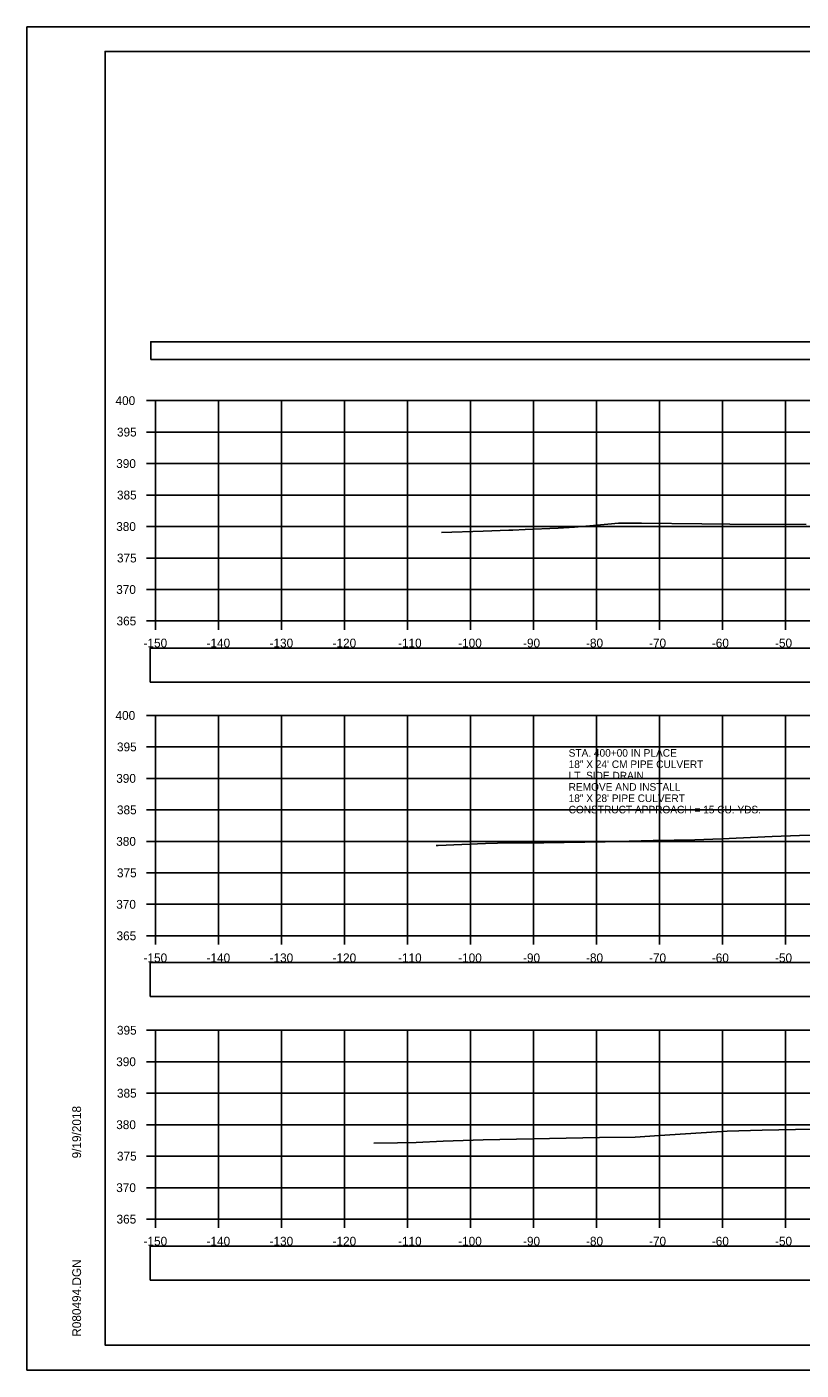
# Model space of a CAD drawing. Extents: x 1376273 to 1384221, y 378927 to 384592.
# Drawn here: x 1382720.8 to 1382843.7, y 380538.5 to 380751.8 of the extents above; entities that cross this region are included whole.
import ezdxf

# ---------------------------------------------------------------- set-up
doc = ezdxf.new("R2010")
doc.units = 0
for name, color, linetype in [('R_Axis', 7, 'Continuous'), ('R_Axis Annot', 7, 'Continuous'), ('R_Border', 7, 'Continuous'), ('R_Drive', 7, 'Continuous'), ('R_Exist Surface', 7, 'Continuous'), ('R_Grid', 7, 'Continuous'), ('R_No Plot', 7, 'Continuous')]:
    doc.layers.add(name, color=color, linetype=linetype)

msp = doc.modelspace()

# ---------------------------------------------------------------- linework, layer by layer
at = {"layer": 'R_Axis'}
for p, q in [((1382739.82, 380692.49), (1382741.22, 380692.49)), ((1382741.22, 380657.49), (1382741.22, 380692.49)), ((1382739.82, 380687.49), (1382741.22, 380687.49)), ((1382739.82, 380682.49), (1382741.22, 380682.49)), ((1382739.82, 380677.49), (1382741.22, 380677.49)), ((1382739.82, 380672.49), (1382741.22, 380672.49)), ((1382739.82, 380667.49), (1382741.22, 380667.49)), ((1382739.82, 380662.49), (1382741.22, 380662.49)), ((1382739.82, 380657.49), (1382741.22, 380657.49)), ((1382741.22, 380657.49), (1383041.22, 380657.49)), ((1382741.22, 380656.09), (1382741.22, 380657.49)), ((1382751.22, 380656.09), (1382751.22, 380657.49)), ((1382761.22, 380656.09), (1382761.22, 380657.49)), ((1382771.22, 380656.09), (1382771.22, 380657.49)), ((1382781.22, 380656.09), (1382781.22, 380657.49)), ((1382791.22, 380656.09), (1382791.22, 380657.49)), ((1382801.22, 380656.09), (1382801.22, 380657.49)), ((1382811.22, 380656.09), (1382811.22, 380657.49)), ((1382821.22, 380656.09), (1382821.22, 380657.49)), ((1382831.22, 380656.09), (1382831.22, 380657.49)), ((1382841.22, 380656.09), (1382841.22, 380657.49)), ((1382739.82, 380642.49), (1382741.22, 380642.49)), ((1382741.22, 380607.49), (1382741.22, 380642.49)), ((1382739.82, 380637.49), (1382741.22, 380637.49)), ((1382739.82, 380632.49), (1382741.22, 380632.49)), ((1382739.82, 380627.49), (1382741.22, 380627.49)), ((1382739.82, 380622.49), (1382741.22, 380622.49)), ((1382739.82, 380617.49), (1382741.22, 380617.49)), ((1382739.82, 380612.49), (1382741.22, 380612.49)), ((1382739.82, 380607.49), (1382741.22, 380607.49)), ((1382741.22, 380607.49), (1383041.22, 380607.49)), ((1382741.22, 380606.09), (1382741.22, 380607.49)), ((1382751.22, 380606.09), (1382751.22, 380607.49)), ((1382761.22, 380606.09), (1382761.22, 380607.49)), ((1382771.22, 380606.09), (1382771.22, 380607.49)), ((1382781.22, 380606.09), (1382781.22, 380607.49)), ((1382791.22, 380606.09), (1382791.22, 380607.49)), ((1382801.22, 380606.09), (1382801.22, 380607.49)), ((1382811.22, 380606.09), (1382811.22, 380607.49)), ((1382821.22, 380606.09), (1382821.22, 380607.49)), ((1382831.22, 380606.09), (1382831.22, 380607.49)), ((1382841.22, 380606.09), (1382841.22, 380607.49)), ((1382739.82, 380592.49), (1382741.22, 380592.49)), ((1382741.22, 380562.49), (1382741.22, 380592.49)), ((1382739.82, 380587.49), (1382741.22, 380587.49)), ((1382739.82, 380582.49), (1382741.22, 380582.49)), ((1382739.82, 380577.49), (1382741.22, 380577.49)), ((1382739.82, 380572.49), (1382741.22, 380572.49)), ((1382739.82, 380567.49), (1382741.22, 380567.49)), ((1382739.82, 380562.49), (1382741.22, 380562.49)), ((1382741.22, 380562.49), (1383041.22, 380562.49)), ((1382741.22, 380561.09), (1382741.22, 380562.49)), ((1382751.22, 380561.09), (1382751.22, 380562.49)), ((1382761.22, 380561.09), (1382761.22, 380562.49)), ((1382771.22, 380561.09), (1382771.22, 380562.49)), ((1382781.22, 380561.09), (1382781.22, 380562.49)), ((1382791.22, 380561.09), (1382791.22, 380562.49)), ((1382801.22, 380561.09), (1382801.22, 380562.49)), ((1382811.22, 380561.09), (1382811.22, 380562.49)), ((1382821.22, 380561.09), (1382821.22, 380562.49)), ((1382831.22, 380561.09), (1382831.22, 380562.49)), ((1382841.22, 380561.09), (1382841.22, 380562.49))]:
    msp.add_line(p, q, dxfattribs=at)
at = {"layer": 'R_Axis Annot'}
for points in [[(1382740.47, 380699.03), (1383042.27, 380699.03), (1383042.27, 380701.85), (1382740.47, 380701.85)], [(1382740.37, 380647.78), (1383042.06, 380647.78), (1383042.06, 380653.19), (1382740.37, 380653.19)], [(1382740.37, 380597.85), (1383042.06, 380597.85), (1383042.06, 380603.26), (1382740.37, 380603.26)], [(1382740.37, 380552.81), (1383042.06, 380552.81), (1383042.06, 380558.22), (1382740.37, 380558.22)]]:
    msp.add_lwpolyline(points, close=True, dxfattribs=at)
at = {"layer": 'R_Border'}
for p, q in [((1382733.22, 380747.95), (1383049.4, 380747.95)), ((1382733.22, 380542.49), (1382733.22, 380747.95)), ((1382733.22, 380542.49), (1382733.22, 380542.49)), ((1383049.4, 380542.49), (1382733.22, 380542.49))]:
    msp.add_line(p, q, dxfattribs=at)
at = {"layer": 'R_Exist Surface'}
for points in [[(1382786.62, 380671.54), (1382793.23, 380671.76), (1382797.31, 380671.92), (1382797.95, 380671.94), (1382799.91, 380672.03), (1382805.15, 380672.24), (1382807.72, 380672.41), (1382810.73, 380672.67), (1382814.71, 380673.04), (1382818.37, 380673.02), (1382827.95, 380672.92), (1382832.38, 380672.89), (1382844.48, 380672.82)], [(1382785.78, 380621.84), (1382786.1, 380621.83), (1382793.59, 380622.16), (1382795.52, 380622.19), (1382802.87, 380622.27), (1382812.59, 380622.43), (1382820.22, 380622.63), (1382826.82, 380622.76), (1382831.14, 380622.9), (1382839.11, 380623.27), (1382843.42, 380623.42), (1382856.2, 380623.72)], [(1382775.9, 380574.58), (1382779.63, 380574.59), (1382782.58, 380574.69), (1382786.88, 380574.85), (1382793.25, 380575.1), (1382811.7, 380575.44), (1382817.36, 380575.53), (1382821.2, 380575.79), (1382831.94, 380576.45), (1382837.52, 380576.63), (1382850.72, 380576.87)]]:
    msp.add_lwpolyline(points, dxfattribs=at)
at = {"layer": 'R_Grid'}
for p, q in [((1382741.22, 380692.49), (1383041.22, 380692.49)), ((1382741.22, 380657.49), (1382741.22, 380692.49)), ((1382751.22, 380657.49), (1382751.22, 380692.49)), ((1382761.22, 380657.49), (1382761.22, 380692.49)), ((1382771.22, 380657.49), (1382771.22, 380692.49)), ((1382781.22, 380657.49), (1382781.22, 380692.49)), ((1382791.22, 380657.49), (1382791.22, 380692.49)), ((1382801.22, 380657.49), (1382801.22, 380692.49)), ((1382811.22, 380657.49), (1382811.22, 380692.49)), ((1382821.22, 380657.49), (1382821.22, 380692.49)), ((1382831.22, 380657.49), (1382831.22, 380692.49)), ((1382841.22, 380657.49), (1382841.22, 380692.49)), ((1382741.22, 380687.49), (1383041.22, 380687.49)), ((1382741.22, 380682.49), (1383041.22, 380682.49)), ((1382741.22, 380677.49), (1383041.22, 380677.49)), ((1382741.22, 380672.49), (1383041.22, 380672.49)), ((1382741.22, 380667.49), (1383041.22, 380667.49)), ((1382741.22, 380662.49), (1383041.22, 380662.49)), ((1382741.22, 380657.49), (1383041.22, 380657.49)), ((1382741.22, 380642.49), (1383041.22, 380642.49)), ((1382741.22, 380607.49), (1382741.22, 380642.49)), ((1382751.22, 380607.49), (1382751.22, 380642.49)), ((1382761.22, 380607.49), (1382761.22, 380642.49)), ((1382771.22, 380607.49), (1382771.22, 380642.49)), ((1382781.22, 380607.49), (1382781.22, 380642.49)), ((1382791.22, 380607.49), (1382791.22, 380642.49)), ((1382801.22, 380607.49), (1382801.22, 380642.49)), ((1382811.22, 380607.49), (1382811.22, 380642.49)), ((1382821.22, 380607.49), (1382821.22, 380642.49)), ((1382831.22, 380607.49), (1382831.22, 380642.49)), ((1382841.22, 380607.49), (1382841.22, 380642.49)), ((1382741.22, 380637.49), (1383041.22, 380637.49)), ((1382741.22, 380632.49), (1383041.22, 380632.49)), ((1382741.22, 380627.49), (1383041.22, 380627.49)), ((1382741.22, 380622.49), (1383041.22, 380622.49)), ((1382741.22, 380617.49), (1383041.22, 380617.49)), ((1382741.22, 380612.49), (1383041.22, 380612.49)), ((1382741.22, 380607.49), (1383041.22, 380607.49)), ((1382741.22, 380592.49), (1383041.22, 380592.49)), ((1382741.22, 380562.49), (1382741.22, 380592.49)), ((1382751.22, 380562.49), (1382751.22, 380592.49)), ((1382761.22, 380562.49), (1382761.22, 380592.49)), ((1382771.22, 380562.49), (1382771.22, 380592.49)), ((1382781.22, 380562.49), (1382781.22, 380592.49)), ((1382791.22, 380562.49), (1382791.22, 380592.49)), ((1382801.22, 380562.49), (1382801.22, 380592.49)), ((1382811.22, 380562.49), (1382811.22, 380592.49)), ((1382821.22, 380562.49), (1382821.22, 380592.49)), ((1382831.22, 380562.49), (1382831.22, 380592.49)), ((1382841.22, 380562.49), (1382841.22, 380592.49)), ((1382741.22, 380587.49), (1383041.22, 380587.49)), ((1382741.22, 380582.49), (1383041.22, 380582.49)), ((1382741.22, 380577.49), (1383041.22, 380577.49)), ((1382741.22, 380572.49), (1383041.22, 380572.49)), ((1382741.22, 380567.49), (1383041.22, 380567.49)), ((1382741.22, 380562.49), (1383041.22, 380562.49))]:
    msp.add_line(p, q, dxfattribs=at)
at = {"layer": 'R_No Plot'}
for p, q in [((1382720.82, 380751.85), (1383054.15, 380751.85)), ((1382720.82, 380538.52), (1383054.15, 380538.52))]:
    msp.add_line(p, q, dxfattribs=at)
for points in [[(1382720.81, 380751.85), (1383054.15, 380751.85), (1383054.15, 380538.51), (1382720.81, 380538.51)], [(1382967.14, 380747.95), (1382967.14, 380738.07), (1383002.87, 380738.07), (1383002.87, 380735.15), (1383026.07, 380735.15), (1383026.07, 380710.82), (1383049.4, 380710.82), (1383049.4, 380542.49), (1382733.22, 380542.49), (1382733.22, 380747.95)]]:
    msp.add_lwpolyline(points, close=True, dxfattribs=at)

# ---------------------------------------------------------------- texts
at = {"layer": 'R_Axis Annot'}
for s, p in [('400', (1382734.88, 380691.79)), ('395', (1382735.11, 380686.79)), ('390', (1382734.99, 380681.79)), ('385', (1382735.11, 380676.79)), ('380', (1382734.99, 380671.79)), ('375', (1382735.11, 380666.79)), ('370', (1382734.99, 380661.79)), ('365', (1382735.04, 380656.79)), ('-150', (1382739.33, 380653.29)), ('-140', (1382749.33, 380653.29)), ('-130', (1382759.33, 380653.29)), ('-120', (1382769.33, 380653.29)), ('-110', (1382779.72, 380653.29)), ('-100', (1382789.27, 380653.29)), ('-90', (1382799.56, 380653.29)), ('-80', (1382809.56, 380653.29)), ('-70', (1382819.56, 380653.29)), ('-60', (1382829.53, 380653.29)), ('-50', (1382839.56, 380653.29)), ('400', (1382734.88, 380641.79)), ('395', (1382735.11, 380636.79)), ('390', (1382734.99, 380631.79)), ('385', (1382735.11, 380626.79)), ('380', (1382734.99, 380621.79)), ('375', (1382735.11, 380616.79)), ('370', (1382734.99, 380611.79)), ('365', (1382735.04, 380606.79)), ('-150', (1382739.33, 380603.29)), ('-140', (1382749.33, 380603.29)), ('-130', (1382759.33, 380603.29)), ('-120', (1382769.33, 380603.29)), ('-110', (1382779.72, 380603.29)), ('-100', (1382789.27, 380603.29)), ('-90', (1382799.56, 380603.29)), ('-80', (1382809.56, 380603.29)), ('-70', (1382819.56, 380603.29)), ('-60', (1382829.53, 380603.29)), ('-50', (1382839.56, 380603.29)), ('395', (1382735.11, 380591.79)), ('390', (1382734.99, 380586.79)), ('385', (1382735.11, 380581.79)), ('380', (1382734.99, 380576.79)), ('375', (1382735.11, 380571.79)), ('370', (1382734.99, 380566.79)), ('365', (1382735.04, 380561.79)), ('-150', (1382739.33, 380558.29)), ('-140', (1382749.33, 380558.29)), ('-130', (1382759.33, 380558.29)), ('-120', (1382769.33, 380558.29)), ('-110', (1382779.72, 380558.29)), ('-100', (1382789.27, 380558.29)), ('-90', (1382799.56, 380558.29)), ('-80', (1382809.56, 380558.29)), ('-70', (1382819.56, 380558.29)), ('-60', (1382829.53, 380558.29)), ('-50', (1382839.56, 380558.29))]:
    msp.add_text(s, height=1.4, dxfattribs=at).set_placement(p)
at = {"layer": 'R_Border'}
for s, p in [('9/19/2018', (1382729.41, 380572.14)), ('R080494.DGN', (1382729.41, 380543.82))]:
    msp.add_text(s, height=1.4, rotation=90, dxfattribs=at).set_placement(p)
at = {"layer": 'R_Drive'}
for s, p in [('STA. 400+00 IN PLACE', (1382806.8, 380635.94)), ('18" X 24\' CM PIPE CULVERT', (1382806.8, 380634.14)), ('LT. SIDE DRAIN', (1382806.8, 380632.34)), ('REMOVE AND INSTALL', (1382806.8, 380630.54)), ('18" X 28\' PIPE CULVERT', (1382806.8, 380628.74)), ('CONSTRUCT APPROACH = 15 CU. YDS.', (1382806.8, 380626.94))]:
    msp.add_text(s, height=1.2, dxfattribs=at).set_placement(p)

doc.saveas('drawing.dxf')
